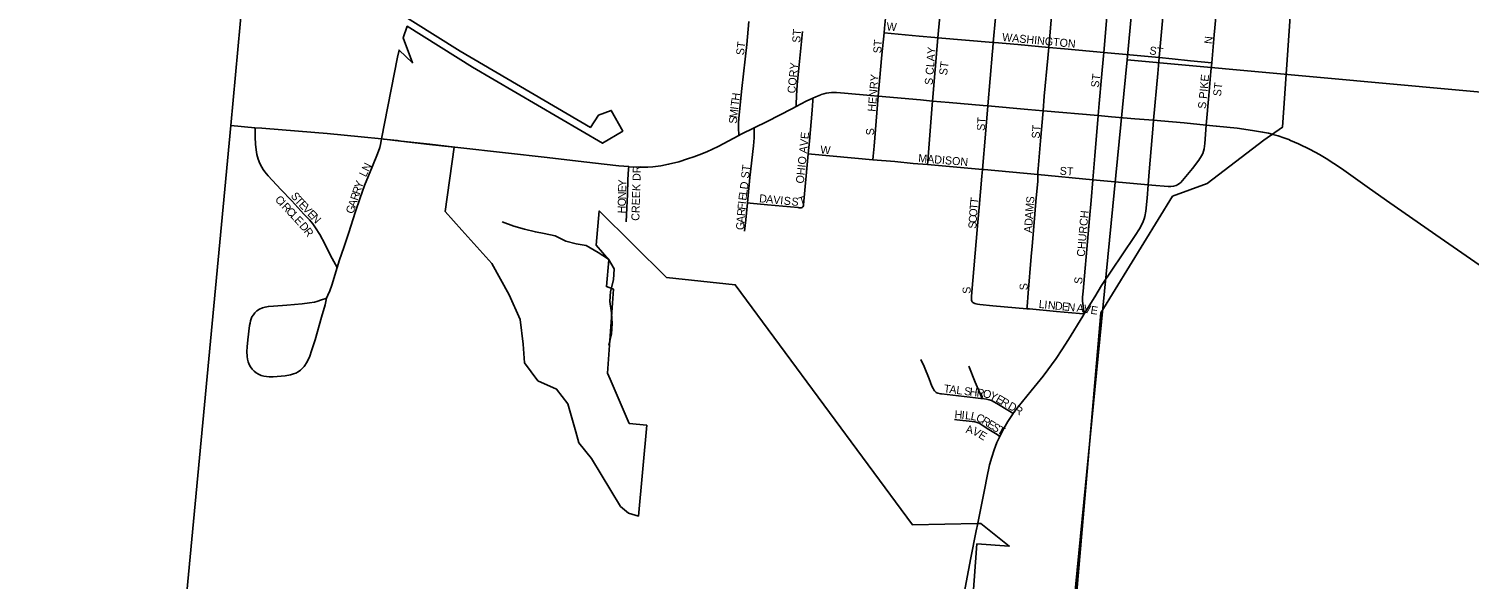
# Model space of a CAD drawing. Extents: x 1410790 to 1770854, y 566777 to 831614.
# Drawn here: x 1533825 to 1542824, y 705891 to 709330 of the extents above; entities that cross this region are included whole.
import ezdxf

# ---------------------------------------------------------------- set-up
doc = ezdxf.new("R2010")
doc.units = 0
for name, color, linetype in [('GM_X_Adjacent_County', 7, 'Continuous'), ('GM_X_City_Street', 7, 'Continuous'), ('GM_X_City_Street_Text', 7, 'Continuous'), ('GM_X_Corporation', 7, 'Continuous'), ('GM_X_County', 7, 'Continuous'), ('GM_X_Minor_River', 7, 'Continuous'), ('GM_X_Section', 7, 'Continuous'), ('GM_X_State_Route', 7, 'Continuous'), ('GM_X_Township', 7, 'Continuous'), ('GM_X_Township_Subdivision', 7, 'Continuous'), ('GM_X_Township_Subdivision_Text', 7, 'Continuous')]:
    doc.layers.add(name, color=color, linetype=linetype)

msp = doc.modelspace()

# ---------------------------------------------------------------- linework, layer by layer
at = {"layer": 'GM_X_Adjacent_County'}
msp.add_lwpolyline([(1533824.8, 695073.1), (1534147.5, 698733.2), (1534170.1, 699005.2), (1535086.4, 708725.9), (1535407.5, 712209), (1535471.8, 712844), (1535517.2, 713301.6), (1535519.7, 713326.1), (1535521.2, 713351.3), (1535536.5, 713537.9), (1535556.5, 713782.6), (1535574.8, 713994.5), (1535595.7, 714239.1), (1535608.8, 714385.7), (1535628.9, 714613.7), (1535629.3, 714618.5), (1535636.6, 714711.5), (1535640.2, 714776.6), (1535640.1, 714809), (1535639.2, 714824.7), (1535643.5, 714974.4), (1536109.9, 720210.8)], dxfattribs=at)
at = {"layer": 'GM_X_City_Street'}
for points in [[(1539505, 709274), (1539507, 709296.5), (1539521, 709452.9), (1539538.7, 709641), (1539541.2, 709669.7)], [(1539850.4, 709243.8), (1539865.1, 709398.1), (1539874.4, 709495.6), (1539887.7, 709638.8)], [(1540197, 709213.3), (1540218.6, 709456.1), (1540232.4, 709607.7)], [(1540541, 709182.2), (1540558.2, 709378.9), (1540576, 709576.2)], [(1541215.9, 709117.3), (1541231.4, 709292.2), (1541250.9, 709513.9)], [(1538261, 708663.1), (1538260, 708712.2), (1538259.3, 708744.4), (1538263, 708793.1), (1538280.8, 708955.7), (1538310.1, 709232.5), (1538323.6, 709374.5)], [(1539168.2, 709304.2), (1539171.5, 709333.5), (1539177, 709395.5), (1539180.7, 709422.2)], [(1538619.5, 708844.8), (1538619.7, 708857.9), (1538620.6, 708911.5), (1538626, 708980.3), (1538659, 709311.9)], [(1539131.4, 708908.7), (1539139.7, 709002.4), (1539155.1, 709166.2), (1539168.2, 709304.2)], [(1539168.2, 709304.2), (1539387.4, 709284.3), (1539485.1, 709275.7), (1539505, 709274)], [(1539470.8, 708878.3), (1539505, 709274)], [(1539505, 709274), (1539850.4, 709243.8)], [(1539817.2, 708847.7), (1539845.8, 709189.3), (1539847.4, 709208.9), (1539850.4, 709243.8)], [(1539850.4, 709243.8), (1539859.2, 709243), (1540004.8, 709230.5), (1540197, 709213.3)], [(1540161.6, 708817.1), (1540169.4, 708908.4), (1540190.8, 709145.3), (1540195.1, 709192.3), (1540197, 709213.3)], [(1540197, 709213.3), (1540296.9, 709204.4), (1540541, 709182.2)], [(1540506.3, 708786.9), (1540512.8, 708861.9), (1540527, 709026), (1540539.1, 709161.5), (1540541, 709182.2)], [(1540541, 709182.2), (1540703.6, 709167.6), (1540888, 709150.2)], [(1540888, 709150.2), (1540968.7, 709141.6), (1541083.3, 709129.7), (1541215.9, 709117.3)], [(1541180.1, 708728.3), (1541196.7, 708913), (1541211.2, 709062.9), (1541215.9, 709117.3)], [(1539099.2, 708511.9), (1539101.1, 708533.7), (1539106.4, 708596.2), (1539126.5, 708855.7), (1539131.4, 708908.7)], [(1538695.1, 708548), (1538702.4, 708626.9), (1538720.3, 708821.2), (1538723.3, 708879), (1538724.3, 708896.5)], [(1539439.7, 708480.9), (1539441.5, 708503.1), (1539469, 708855.4), (1539470.8, 708878.3)], [(1539782.8, 708451), (1539802.3, 708670.3), (1539817.2, 708847.7)], [(1540129.7, 708419.3), (1540130.1, 708436.5), (1540131.2, 708455.4), (1540145.5, 708629.8), (1540161.6, 708817.1)], [(1540472.6, 708387), (1540484.4, 708534.9), (1540506.3, 708786.9)], [(1541022.6, 708370.3), (1541044.3, 708394.2), (1541095.4, 708456.8), (1541134.7, 708508.2), (1541152.4, 708535.3), (1541159.3, 708549.8), (1541164.5, 708565), (1541168, 708580.7), (1541172.3, 708612.6), (1541180.1, 708728.3)], [(1538314.6, 708243.1), (1538330.4, 708400.6), (1538352.7, 708598), (1538357.7, 708648.8), (1538356.6, 708686.6), (1538356, 708710.6)], [(1538656.3, 708213.6), (1538661.1, 708217.1), (1538664.6, 708223), (1538665.5, 708229.3), (1538695.1, 708548)], [(1538695.1, 708548), (1538715.4, 708546.2), (1539099.2, 708511.9)], [(1537556.7, 708124.1), (1537561.9, 708211.5), (1537565.1, 708295.1), (1537568.3, 708385.8), (1537572.1, 708454.7), (1537572.9, 708468.5)], [(1539099.2, 708511.9), (1539235.4, 708499.8), (1539349.5, 708488.8), (1539439.7, 708480.9)], [(1539439.7, 708480.9), (1539782.8, 708451)], [(1539719.5, 707624.4), (1539716.9, 707628.3), (1539715.3, 707633.3), (1539714.2, 707642.8), (1539714.3, 707658.7), (1539752.5, 708099.2), (1539762.6, 708213.3), (1539779, 708409.2), (1539782.8, 708451)], [(1539782.8, 708451), (1539793.8, 708450), (1540129.7, 708419.3)], [(1540061.1, 707580.9), (1540062.2, 707594.2), (1540068.9, 707677.4), (1540088.1, 707907.5), (1540093.9, 707971.5), (1540106.1, 708118.7), (1540116.3, 708249.8), (1540128.5, 708377.3), (1540129.7, 708395.8), (1540129.7, 708419.3)], [(1540129.7, 708419.3), (1540472.6, 708387)], [(1540419.4, 707548.3), (1540409.7, 707612.5), (1540408.7, 707627), (1540408.7, 707652.2), (1540411.5, 707689.4), (1540444, 708049.1), (1540452.4, 708145), (1540462.2, 708257.5), (1540472.6, 708387)], [(1540472.6, 708387), (1540818.6, 708354.9)], [(1540818.6, 708354.9), (1540841.8, 708352.8), (1540944.3, 708343.9), (1540960.9, 708343.9), (1540977.2, 708346.4), (1540992.9, 708351.5), (1541007.7, 708359.2), (1541015.8, 708364.6), (1541022.6, 708370.3)], [(1538296.9, 708064.9), (1538303.8, 708135.8), (1538314.6, 708243.1)], [(1538314.6, 708243.1), (1538331.7, 708241.2), (1538439.4, 708229.8), (1538632.2, 708212.4), (1538638.1, 708211.8), (1538645.6, 708211.2), (1538651.1, 708211.6), (1538656.3, 708213.6)], [(1539719.5, 707624.4), (1539723.3, 707620.4), (1539728.3, 707617), (1539735, 707613.6), (1539743, 707610.9), (1539751.4, 707609.2), (1539766.2, 707607.2), (1539847.3, 707599.5), (1540061.1, 707580.9)], [(1540061.1, 707580.9), (1540077.2, 707579.6), (1540245.9, 707564.4), (1540390.6, 707550.9), (1540419.4, 707548.3)], [(1539398.1, 707264.1), (1539418.2, 707218.9), (1539449.4, 707142.5), (1539467.8, 707096.6), (1539475, 707081.7), (1539480.1, 707073.6), (1539484.4, 707068), (1539490.7, 707061), (1539494.7, 707057.9), (1539499.2, 707055.3), (1539505.3, 707053), (1539511.8, 707051.3), (1539520.4, 707049.4), (1539528.1, 707048.6), (1539740.8, 707024.7), (1539773.4, 707020.2), (1539781.8, 707019.2)], [(1539781.8, 707019.2), (1539775.3, 707034.6), (1539738.1, 707122.8), (1539697.5, 707222.6)], [(1539781.8, 707019.2), (1539808.9, 707015.7), (1539826, 707012.2), (1539840.7, 707006.9), (1539873.6, 706988.1), (1539952.8, 706940.2), (1539975.7, 706926.3)], [(1539607.8, 706888.2), (1539623.9, 706886), (1539720, 706877.1), (1539736.5, 706875), (1539750.4, 706870.7), (1539762.1, 706864.8), (1539781.2, 706853.2), (1539822.3, 706826.9), (1539874.5, 706794), (1539891.4, 706783.3)]]:
    msp.add_lwpolyline(points, dxfattribs=at)
at = {"layer": 'GM_X_Corporation'}
for points in [[(1543161.3, 710979.8), (1542739.1, 710635.3), (1542573.3, 710648.9), (1542559, 710377.2), (1542264.4, 710398.4), (1541776.6, 710430.3), (1541657, 708714.2), (1541540.7, 708633.5), (1541187.7, 708363.9), (1540971.5, 708283.5), (1540522.4, 707554.8), (1540365.5, 705718.8)], [(1539668.3, 705021.8), (1539748.3, 706110.8), (1539950.2, 706097.6), (1539772.5, 706239.5), (1539750.8, 706238.2), (1539345.9, 706231.1), (1538238.5, 707730.7), (1537810.1, 707776.6), (1537389.2, 708191.4), (1537369.1, 707978.7), (1537448.5, 707885.4), (1537434.1, 707719), (1537478.3, 707702.9), (1537441, 707177.3), (1537457, 707140.2), (1537576.3, 706864.2), (1537685.7, 706852.4), (1537633.8, 706284.7), (1537571.4, 706302.9), (1537522.3, 706345.5), (1537340.3, 706645.6), (1537262.1, 706741.9), (1537242.5, 706811.2), (1537192.7, 706987.3), (1537122.4, 707078.2), (1537005.4, 707130.1), (1536922.7, 707243.1), (1536920.2, 707272.2), (1536917.7, 707301.4), (1536912.7, 707359.6), (1536895.7, 707514.1), (1536826.2, 707666.8), (1536718.6, 707863), (1536529.4, 708071.3), (1536426.9, 708187.7), (1536483.4, 708589.5), (1536328.2, 708607.5), (1536149.1, 708628.6), (1536028, 708642.1), (1536127.8, 709153.4), (1536138.5, 709197.1), (1536222.9, 709117.6), (1536163.8, 709274), (1536188.9, 709345.1), (1536596.1, 709090.4), (1537410.3, 708614.4), (1537536.3, 708691), (1537463.8, 708819.5), (1537383.3, 708791), (1537334, 708713.6), (1536520.5, 709189.3), (1536084.2, 709462.2)]]:
    msp.add_lwpolyline(points, dxfattribs=at)
at = {"layer": 'GM_X_County'}
msp.add_lwpolyline([(1533824.8, 695073.1), (1534147.5, 698733.2), (1534170.1, 699005.2), (1535086.4, 708725.9), (1535407.5, 712209), (1535471.8, 712844), (1535517.2, 713301.6), (1535519.7, 713326.1), (1535521.2, 713351.3), (1535536.5, 713537.9), (1535556.5, 713782.6), (1535574.8, 713994.5), (1535595.7, 714239.1), (1535608.8, 714385.7), (1535628.9, 714613.7), (1535629.3, 714618.5), (1535636.6, 714711.5), (1535640.2, 714776.6), (1535640.1, 714809), (1535639.2, 714824.7), (1535643.5, 714974.4), (1536109.9, 720210.8)], dxfattribs=at)
at = {"layer": 'GM_X_Minor_River'}
msp.add_lwpolyline([(1536782.1, 708124.6), (1536855, 708096), (1536922.8, 708077.1), (1536990.6, 708060.2), (1537044.6, 708051.4), (1537114.5, 708036.5), (1537180.1, 708003.5), (1537244, 707986.7), (1537307.9, 707975.8), (1537381.4, 707932.8), (1537446.9, 707889.8), (1537482.2, 707829.1), (1537477.3, 707761), (1537458.4, 707689), (1537455.6, 707626.8), (1537464.7, 707554.5), (1537469.8, 707488.2), (1537465, 707424), (1537448.3, 707353.1)], dxfattribs=at)
at = {"layer": 'GM_X_Section'}
for points in [[(1541182.8, 714489.6), (1546517.1, 714013.2), (1545998.2, 708649.6), (1540688, 709135.5)], [(1540688, 709135.5), (1545998.2, 708649.6), (1545444.7, 703368.6), (1540165.6, 703799.9)]]:
    msp.add_lwpolyline(points, close=True, dxfattribs=at)
at = {"layer": 'GM_X_State_Route'}
for points in [[(1540888, 709150.2), (1540898.9, 709288.5), (1540922.9, 709544.1)], [(1540852.1, 708758.5), (1540879.1, 709049.3), (1540888, 709150.2)], [(1536504.6, 708588.8), (1536802.7, 708554.4), (1537063, 708525.2), (1537258.1, 708502.5), (1537419.9, 708484.6), (1537510.6, 708473.9), (1537572.9, 708468.5), (1537576.2, 708468.2), (1537642, 708464.9), (1537691.5, 708464.7), (1537724.5, 708466.9), (1537773.6, 708473.4), (1537822.2, 708482.9), (1537887, 708499), (1537940.8, 708516.3), (1537979.9, 708530.2), (1538013.8, 708542.4), (1538060.6, 708561.5), (1538096.2, 708577.9), (1538131.2, 708594.6), (1538261, 708663.1), (1538276.6, 708671.3), (1538356, 708710.6), (1538438.6, 708751.4), (1538591.9, 708830.6), (1538619.5, 708844.8), (1538681.3, 708876.6), (1538724.3, 708896.5), (1538742.9, 708905.2), (1538773, 708917.4)], [(1538773, 708917.4), (1538775, 708918.2), (1538792.1, 708923.4), (1538807.7, 708927.2), (1538823.5, 708929.9), (1538839.4, 708931.2), (1538871.9, 708930.9), (1538920.7, 708927.8), (1539084.3, 708913), (1539131.4, 708908.7), (1539395.2, 708885.1), (1539470.8, 708878.3), (1539575.2, 708868.9), (1539788.1, 708850.1), (1539817.2, 708847.7), (1540066.3, 708825.3), (1540161.6, 708817.1), (1540506.3, 708786.9), (1540590.2, 708779.4), (1540736, 708767.8), (1540852.1, 708758.5), (1540897.2, 708755.4), (1541044.2, 708741.8), (1541180.1, 708728.3), (1541243.1, 708721.3)], [(1535086.4, 708725.9), (1535238, 708711.9), (1535281.8, 708707.9), (1535510.4, 708689.8), (1535690, 708675.3), (1535901.9, 708655.5), (1536028, 708642.2)], [(1540818.6, 708354.9), (1540825, 708436.1), (1540849.5, 708726.7), (1540852.1, 708758.5)], [(1541243.1, 708721.3), (1541246.1, 708721), (1541374.4, 708707.9), (1541470.2, 708695), (1541533.7, 708684.2), (1541569.8, 708676.7), (1541592.9, 708671)], [(1536028, 708642.2), (1536041, 708640.8), (1536127.5, 708631.1)], [(1536127.5, 708631.1), (1536152.3, 708628.3), (1536331.2, 708608.9), (1536486.5, 708590.9), (1536504.6, 708588.8)], [(1541592.9, 708671), (1541594.4, 708670.7), (1541598, 708669.8), (1541631.7, 708660.6), (1541667.3, 708648.1), (1541697.9, 708637), (1541708, 708632.7)], [(1541708, 708632.7), (1541757.9, 708611.3), (1541831.6, 708575.8), (1541889.3, 708545.3), (1541931, 708519.8), (1542026.1, 708455.9), (1542186.7, 708342.4), (1542307.6, 708257.7), (1542616.6, 708041.7), (1542805.1, 707910.9), (1542940, 707817.6)], [(1540419.4, 707548.3), (1540485.3, 707655.5), (1540527.2, 707725.9), (1540655.2, 707916.9), (1540738.4, 708038.3), (1540765.1, 708080.8), (1540779.2, 708106.1), (1540787.9, 708125.5), (1540793.3, 708141.4), (1540797.5, 708157.6), (1540803.2, 708190.4), (1540812.1, 708272.3), (1540818.6, 708354.9)], [(1540087.1, 707066.9), (1540162.6, 707160.1), (1540243.6, 707270.1), (1540279.2, 707323.1), (1540321.8, 707388.2), (1540411.2, 707534.9), (1540419.4, 707548.3)], [(1539797.3, 706459.3), (1539810.3, 706525.2), (1539828, 706605.2), (1539841, 706652.5), (1539856.4, 706699), (1539874, 706744.7), (1539891.4, 706783.3), (1539894.2, 706789.4), (1539916.8, 706832.9), (1539941.6, 706875.1), (1539975.7, 706926.3), (1539977.9, 706929.5), (1540007.4, 706968.7), (1540087.1, 707066.9)], [(1539754.3, 706241.4), (1539797.3, 706459.3)], [(1539589.5, 705385.5), (1539711.5, 706025.3), (1539744.4, 706193.1), (1539753.9, 706239.7), (1539754.3, 706241.4)]]:
    msp.add_lwpolyline(points, dxfattribs=at)
at = {"layer": 'GM_X_Township'}
msp.add_lwpolyline([(1548437.3, 713818.3), (1541923.4, 714398.9), (1541691.9, 714420.1), (1541246.4, 714460.7), (1536009.5, 714944), (1535643.5, 714974.4), (1535639.2, 714824.7), (1535640.1, 714809), (1535640.2, 714776.6), (1535636.6, 714711.5), (1535629.3, 714618.5), (1535628.9, 714613.7), (1535608.8, 714385.7), (1535595.7, 714239.1), (1535574.8, 713994.5), (1535556.5, 713782.6), (1535536.5, 713537.9), (1535521.2, 713351.3), (1535519.7, 713326.1), (1535517.2, 713301.6), (1535471.8, 712844), (1535407.5, 712209), (1535086.4, 708725.9), (1534170.1, 699005.2)], dxfattribs=at)
at = {"layer": 'GM_X_Township_Subdivision'}
for points in [[(1535751.9, 707839), (1535709.7, 707913.3), (1535673.5, 707986.6), (1535642.6, 708044.2), (1535617.1, 708085.7), (1535598.4, 708112), (1535577.6, 708136.9), (1535544, 708172.3), (1535468.4, 708253.8), (1535400.4, 708325.8), (1535320.1, 708411), (1535299, 708436.6), (1535289.4, 708450.3), (1535280.8, 708464.7), (1535269.1, 708487.1), (1535257.8, 708515.4), (1535250.5, 708544.6), (1535245.6, 708572.9), (1535241.6, 708609.4), (1535240, 708653.1), (1535238.3, 708700.9), (1535238, 708711.9)], [(1536028, 708642.2), (1536026, 708629), (1536022.3, 708605.7), (1536017.9, 708587.5), (1536004.2, 708547.7), (1535972.9, 708471.8), (1535947.6, 708411.4), (1535922.7, 708350.9), (1535895.1, 708274.1), (1535863.8, 708180.9), (1535823.4, 708056.2), (1535792.5, 707962.8), (1535766.7, 707885.2), (1535751.9, 707839)], [(1535751.9, 707839), (1535718.5, 707727.7), (1535705, 707691.6), (1535693.6, 707664.8), (1535684.7, 707647), (1535676.6, 707604.7), (1535653.2, 707527), (1535613.6, 707386.1), (1535593.9, 707324), (1535577.8, 707277.6), (1535571, 707262.5), (1535563, 707247.9), (1535544.4, 707220.5), (1535533.7, 707207.7), (1535521.8, 707195.8), (1535508.3, 707185.7), (1535493.2, 707177.7), (1535477.9, 707173.2), (1535459, 707168.1), (1535427.1, 707161.7), (1535352.6, 707154.5), (1535326.1, 707155.9), (1535309.3, 707157.1), (1535292.4, 707159.6), (1535275.9, 707164.4), (1535260.1, 707171.5), (1535245.5, 707180.6), (1535232.3, 707191.6), (1535220.5, 707204.1), (1535210.3, 707218), (1535201.9, 707233), (1535195.5, 707248.9), (1535191.4, 707265.6), (1535189.3, 707282.6), (1535187.3, 707314), (1535188.9, 707342.4), (1535193.2, 707386.1), (1535204.1, 707475.3), (1535207, 707491.4), (1535210.5, 707505.7), (1535218.9, 707529.5), (1535227.8, 707543.3), (1535236.7, 707555.4), (1535248.9, 707567.6), (1535266.7, 707578.9), (1535285.3, 707586.2), (1535300.7, 707591.1), (1535321.8, 707595.1), (1535354.2, 707597.6), (1535436, 707602.4), (1535533.2, 707612.2), (1535579.4, 707617.8), (1535608.9, 707622.3), (1535624.3, 707626.8), (1535653.9, 707635.7), (1535679.8, 707645.2)]]:
    msp.add_lwpolyline(points, dxfattribs=at)

# ---------------------------------------------------------------- texts
at = {"layer": 'GM_X_City_Street_Text'}
for s, rotation, p in [('W', 355.60387, (1539182.6, 709320.1)), ('ST', 86.4194, (1538644.5, 709240.9)), ('ST', 86.4194, (1539150.5, 709174.9)), ('WASHINGTON', 354.52725, (1539904.5, 709254.1)), ('N', 84.29372, (1541218.5, 709232.5)), ('ST', 82.87161, (1538292.5, 709162.3)), ('S CLAY', 85.33123, (1539471.7, 708977.1)), ('ST', 352.41013, (1540824.3, 709170.5)), ('CORY', 84.29263, (1538613.6, 708924)), ('ST', 82.87834, (1539561.5, 709037.2)), ('HENRY', 85.07327, (1539115.3, 708810)), ('ST', 82.87329, (1540510.1, 708959.9)), ('S PIKE', 84.56003, (1541178.9, 708827.6)), ('ST', 83.29314, (1541273.1, 708905.8)), ('H', 82.64726, (1538264, 708878.7)), ('M', 83.93235, (1538251.2, 708769.8)), ('I', 82.74483, (1538256.7, 708822)), ('T', 82.64455, (1538259.5, 708843.8)), ('S', 85.51539, (1538248.5, 708735)), ('ST', 86.42621, (1539797.3, 708690.9)), ('ST', 86.42535, (1540140.5, 708642.5)), ('OHIO AVE', 84.03495, (1538666.5, 708361.1)), ('S', 90, (1539106.4, 708663.9)), ('W', 355.58715, (1538769, 708550.1)), ('MADISON', 355.42562, (1539380.6, 708497.3)), ('CREEK DR', 88.31597, (1537639.2, 708129.4)), ('ST', 82.87161, (1538323.3, 708392.3)), ('ST', 356.42537, (1540264.8, 708418.1)), ('Y', 88.2292, (1537557.4, 708342.8)), ('D', 82.40318, (1538316.5, 708323.9)), ('O', 88.56844, (1537554.3, 708219.7)), ('N', 88.57409, (1537555.4, 708263.7)), ('E', 88.56516, (1537556.5, 708307.7)), ('E', 82.6852, (1538307.4, 708254.2)), ('L', 82.41077, (1538311.9, 708289)), ('D', 354.43948, (1538386.4, 708246.5)), ('A', 354.46198, (1538430.2, 708242.2)), ('V', 354.43948, (1538474, 708238)), ('I', 354.43948, (1538517.8, 708233.7)), ('S', 354.46018, (1538539.7, 708231.6)), ('S', 354.44571, (1538587.9, 708226.9)), ('T', 17.2102, (1538644.4, 708225.7)), ('T', 82.7394, (1539755.5, 708232.1)), ('S', 84.07464, (1540104.5, 708236.9)), ('H', 88.57936, (1537553.2, 708175.7)), ('R', 85.5752, (1538299.3, 708158.4)), ('F', 85.33619, (1538302.3, 708197.8)), ('I', 83.95436, (1538305.1, 708232.6)), ('O', 86.27731, (1539749.3, 708154)), ('T', 84.50139, (1539752.2, 708197.5)), ('A', 86.17024, (1540098, 708140.8)), ('M', 86.0805, (1540100.9, 708184.7)), ('CHURCH', 85.07359, (1540422.1, 707903.6)), ('G', 85.57028, (1538292.5, 708070.6)), ('A', 85.58446, (1538295.9, 708114.5)), ('S', 86.26859, (1539744.5, 708079.3)), ('C', 86.27208, (1539746.8, 708114.5)), ('A', 86.16193, (1540092.1, 708053)), ('D', 86.15316, (1540095, 708096.9)), ('S', 90, (1540065.6, 707695.9)), ('S', 82.86488, (1540404.5, 707732.3)), ('S', 90, (1539709.2, 707673.9)), ('L', 354.17116, (1540133.2, 707586.5)), ('I', 354.18145, (1540168.2, 707582.9)), ('N', 354.17632, (1540190.1, 707580.7)), ('D', 354.18043, (1540233.9, 707576.2)), ('E', 354.18034, (1540277.7, 707571.8)), ('N', 354.18043, (1540312.7, 707568.2)), ('A', 352.70147, (1540369.3, 707562.4)), ('V', 351.00124, (1540412.5, 707556.9)), ('E', 350.91944, (1540456, 707550)), ('T', 352.87837, (1539539.4, 707058.5)), ('A', 352.87584, (1539574.3, 707054.1)), ('L', 352.87951, (1539618, 707048.7)), ('S', 352.87837, (1539666, 707042.7)), ('H', 352.87584, (1539700.9, 707038.3)), ('R', 352.8825, (1539744.6, 707032.9)), ('O', 350.049, (1539783.3, 707028)), ('Y', 334.31959, (1539823.1, 707021.5)), ('E', 329.92644, (1539861.9, 707003)), ('R', 329.88165, (1539892.4, 706985.3)), ('H', 356.39094, (1539607.8, 706895.8)), ('I', 354.92233, (1539651.4, 706893)), ('L', 354.50009, (1539673.2, 706891.1)), ('L', 348.66863, (1539706.9, 706887.9)), ('C', 337.78826, (1539739, 706881.7)), ('D', 329.86472, (1539938, 706958.8)), ('R', 329.865, (1539976.1, 706936.7)), ('A', 349.138, (1539676.4, 706806.2)), ('V', 331.59711, (1539715.8, 706799.3)), ('R', 328.20955, (1539773.7, 706867.7)), ('E', 327.52253, (1539807.2, 706847)), ('S', 327.99308, (1539837.3, 706827.8)), ('T', 332.59897, (1539871, 706807)), ('E', 328.45515, (1539753.9, 706778.7))]:
    msp.add_text(s, height=50, rotation=rotation, dxfattribs=at).set_placement(p)
at = {"layer": 'GM_X_Township_Subdivision_Text'}
for s, rotation, p in [('LN', 63.43494, (1535930.7, 708399.7)), ('Y', 70.45204, (1535903.9, 708328)), ('C', 313.01619, (1535359.4, 708259.7)), ('S', 306.4272, (1535458.8, 708285.8)), ('T', 312.53785, (1535483.4, 708253)), ('R', 71.48824, (1535878.9, 708253.1)), ('R', 71.48824, (1535891.4, 708290.7)), ('I', 313.03323, (1535386.5, 708230.7)), ('R', 313.02507, (1535401.5, 708214.6)), ('C', 313.01619, (1535428.5, 708185.7)), ('L', 313.00044, (1535455.5, 708156.7)), ('E', 313.30418, (1535507.7, 708226.6)), ('V', 313.31128, (1535531.9, 708200.9)), ('E', 313.33251, (1535562.1, 708168.9)), ('G', 71.49593, (1535850.9, 708169.7)), ('A', 71.49593, (1535864.9, 708211.4)), ('E', 312.59436, (1535479.5, 708131)), ('D', 310.0798, (1535511.6, 708095.6)), ('R', 307.11765, (1535539.5, 708062.5)), ('N', 313.32282, (1535586.2, 708143.3))]:
    msp.add_text(s, height=50, rotation=rotation, dxfattribs=at).set_placement(p)

doc.saveas('drawing.dxf')
